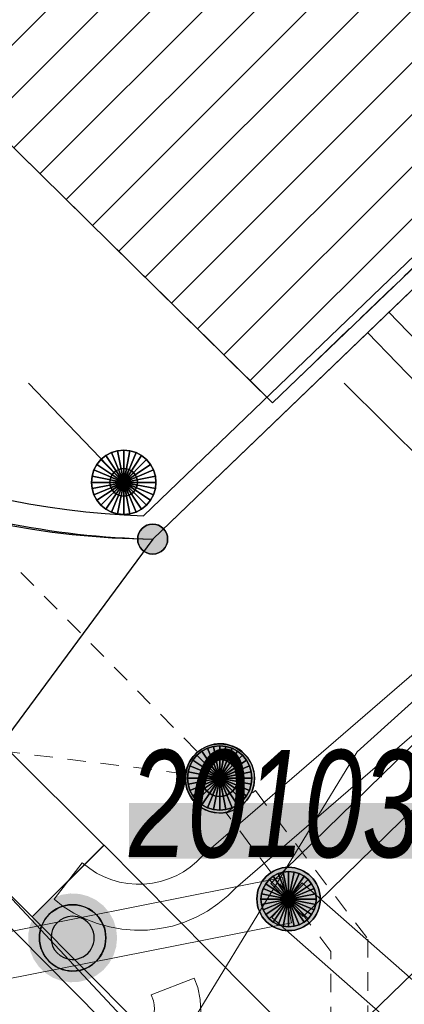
# Model space of a CAD drawing. Header units: metres. Extents: x 2695560 to 2696939, y 1260491 to 1262050.
# Tile 531 of 656: x 2695894.66 to 2695898.83, y 1261193.78 to 1261204.47. Entities that reach past the tile are written whole.
import ezdxf

# ---------------------------------------------------------------- set-up
doc = ezdxf.new("R2010")
doc.units = ezdxf.units.M
for name, pattern in [('AUSGEZOGEN', [0]), ('STRICHLINIE_S4', [0.66, 0.5, -0.16]), ('VERDECKT2_S2', [0.36, 0.2, -0.16])]:
    doc.linetypes.add(name, pattern=pattern)
for name, color, linetype in [('XR$1$AV_Flächen (EO)', 7, 'AUSGEZOGEN'), ('XR$1$AV_Grenzpunkte', 7, 'AUSGEZOGEN'), ('XR$1$AV_Lagefixpunkt-Nr.', 7, 'AUSGEZOGEN'), ('XR$1$AV_Lagefixpunkte', 7, 'AUSGEZOGEN'), ('XR$1$AV_Linien (BB)', 7, 'AUSGEZOGEN'), ('XR$1$AV_Linien (EO)', 7, 'AUSGEZOGEN'), ('XR$1$AV_Proj. Gebäude', 7, 'AUSGEZOGEN'), ('XR$1$AW_LK_Schachtdeckel', 24, 'AUSGEZOGEN'), ('XR$1$EW_LK_Bauwerk', 1, 'AUSGEZOGEN'), ('XR$1$Liegenschaftsgrenzen', 7, 'AUSGEZOGEN'), ('XR$1$PFAV', 255, 'AUSGEZOGEN'), ('XR$1$PFAW', 255, 'AUSGEZOGEN'), ('XR$1$PFEW', 255, 'AUSGEZOGEN'), ('XR$1$RP_Abstandslinie', 7, 'AUSGEZOGEN')]:
    doc.layers.add(name, color=color, linetype=linetype)
for name, color, linetype, lineweight in [('XR$2$ABW-Linie-M-ungenau-tot', 6, 'AUSGEZOGEN', 18), ('XR$2$ABW-Linie-R-genau', 4, 'AUSGEZOGEN', 18), ('XR$2$ABW-Linie-R-ungenau', 4, 'VERDECKT2_S2', 18), ('XR$2$ABW-LinieFlaeche-R-genau', 4, 'AUSGEZOGEN', 18), ('XR$2$ABW-LinieFlaeche-R-ungenau', 4, 'VERDECKT2_S2', 18), ('XR$2$ABW-Punkt', 6, 'AUSGEZOGEN', 18), ('XR$2$ELE-Flaeche-oberirdisch', 1, 'AUSGEZOGEN', 18), ('XR$2$ELE-Linie-oberirdisch', 1, 'AUSGEZOGEN', 18), ('XR$2$ELE-LinieFlaeche-genau', 1, 'AUSGEZOGEN', 18), ('XR$2$ELE-Punkt', 1, 'AUSGEZOGEN', 18), ('XR$2$KOM-Linie-U-genau', 91, 'AUSGEZOGEN', 18)]:
    doc.layers.add(name, color=color, linetype=linetype, lineweight=lineweight)
doc.styles.add('ARIAL', font='arial.ttf')

# ---------------------------------------------------------------- blocks, each defined once
blk = doc.blocks.new('COMPLEXOBJECT_359')
at = {"layer": 'XR$1$AV_Linien (BB)', "color": 7, "linetype": 'AUSGEZOGEN', "transparency": 33554687}
blk.add_arc((5895.215, 11208.012), 8.992, 225.2107, 269.4585, dxfattribs=at)
blk = doc.blocks.new('COMPLEXOBJECT_958')
at = {"layer": 'XR$1$AV_Flächen (EO)', "color": 7, "linetype": 'AUSGEZOGEN', "transparency": 33554687}
blk.add_lwpolyline([(5895.13, 11199.02), (5905.8, 11209.28), (5909.33, 11209.14), (5909.34, 11209.39), (5905.703, 11209.534), (5895.032, 11199.272)], dxfattribs=at)
for centre, radius, start, end in [((5895.361, 11208.359), 9.093, 226.0738, 267.9252), ((5895.359, 11208.347), 9.33, 248.5566, 268.5951)]:
    blk.add_arc(centre, radius, start, end, dxfattribs=at)
blk = doc.blocks.new('COMPLEXOBJECT_1420')
at = {"layer": 'XR$1$Liegenschaftsgrenzen', "color": 7, "linetype": 'AUSGEZOGEN', "transparency": 33554687}
blk.add_line((5882.854, 11207.573), (5888.88, 11201.63), dxfattribs=at)
blk.add_arc((5895.215, 11208.012), 8.992, 225.2107, 269.4585, dxfattribs=at)
blk = doc.blocks.new('BWAV1')
at = {"layer": 'XR$1$PFAV', "transparency": 33554687}
blk.add_hatch(color=7, dxfattribs=at).paths.add_polyline_path([(0.67, 0), (0.656, 0.135), (0.616, 0.264), (0.55, 0.383), (0.462, 0.486), (0.354, 0.569), (0.233, 0.628), (0.101, 0.662), (-0.034, 0.669), (-0.168, 0.649), (-0.295, 0.602), (-0.41, 0.53), (-0.508, 0.436), (-0.586, 0.325), (-0.639, 0.201), (-0.667, 0.068), (-0.667, -0.068), (-0.639, -0.201), (-0.586, -0.325), (-0.508, -0.436), (-0.41, -0.53), (-0.295, -0.602), (-0.168, -0.649), (-0.034, -0.669), (0.101, -0.662), (0.233, -0.628), (0.354, -0.569), (0.462, -0.486), (0.55, -0.383), (0.616, -0.264), (0.656, -0.135)])
at = {"color": 7, "transparency": 33554687}
for radius, start, end in [(0.5, 91.1948, 268.8052), (0.5, 268.8052, 91.1948), (0.326, 91.1948, 268.8052), (0.326, 268.8052, 91.1948)]:
    blk.add_arc((0, 0), radius, start, end, dxfattribs=at)
at = {"layer": 'XR$1$PFAV', "transparency": 33554687}
blk.add_circle((0, 0), 0.5, dxfattribs=at)
blk = doc.blocks.new('BAV15')
at = {"layer": 'XR$1$PFAV', "transparency": 33554687}
blk.add_hatch(color=7, dxfattribs=at).paths.add_polyline_path([(0.5, 0), (0.49, 0.101), (0.459, 0.197), (0.41, 0.286), (0.344, 0.362), (0.264, 0.424), (0.174, 0.469), (0.076, 0.494), (-0.025, 0.499), (-0.125, 0.484), (-0.22, 0.449), (-0.306, 0.395), (-0.379, 0.326), (-0.437, 0.243), (-0.477, 0.15), (-0.497, 0.051), (-0.497, -0.051), (-0.477, -0.15), (-0.437, -0.243), (-0.379, -0.326), (-0.306, -0.395), (-0.22, -0.449), (-0.125, -0.484), (-0.025, -0.499), (0.076, -0.494), (0.174, -0.469), (0.264, -0.424), (0.344, -0.362), (0.41, -0.286), (0.459, -0.197), (0.49, -0.101)])
at = {"color": 7, "transparency": 33554687}
for start, end in [(90, 270), (270, 90)]:
    blk.add_arc((0, 0), 0.5, start, end, dxfattribs=at)
at = {"layer": 'XR$1$PFAV', "transparency": 33554687}
blk.add_circle((0, 0), 0.5, dxfattribs=at)
blk = doc.blocks.new('BAW2082')
at = {"layer": 'XR$1$PFAW', "transparency": 33554687}
blk.add_hatch(color=7, dxfattribs=at).paths.add_polyline_path([(0.509, -0.003), (0.499, 0.098), (0.469, 0.194), (0.42, 0.283), (0.354, 0.359), (0.274, 0.421), (0.183, 0.466), (0.085, 0.491), (-0.016, 0.496), (-0.116, 0.481), (-0.211, 0.446), (-0.297, 0.392), (-0.37, 0.323), (-0.428, 0.24), (-0.468, 0.147), (-0.488, 0.047), (-0.488, -0.054), (-0.468, -0.153), (-0.428, -0.246), (-0.37, -0.329), (-0.297, -0.398), (-0.211, -0.452), (-0.116, -0.487), (-0.016, -0.502), (0.085, -0.497), (0.183, -0.472), (0.274, -0.427), (0.354, -0.366), (0.42, -0.289), (0.469, -0.2), (0.499, -0.104)])
at = {"transparency": 33554687}
for start, end in [(91.1948, 268.8052), (268.8052, 91.1948)]:
    blk.add_arc((0.01, 0), 0.5, start, end, dxfattribs=at)
at = {"layer": 'XR$1$PFAW', "transparency": 33554687}
blk.add_circle((0.009, -0.003), 0.5, dxfattribs=at)
blk = doc.blocks.new('BEWLP2574')
at = {"layer": 'XR$1$PFEW', "transparency": 33554687}
blk.add_hatch(color=7, dxfattribs=at).paths.add_polyline_path([(-0.5, 0), (-0.497, -0.051), (-0.489, -0.101), (-0.477, -0.15), (-0.459, -0.198), (-0.437, -0.243), (-0.41, -0.286), (-0.379, -0.326), (-0.344, -0.363), (-0.306, -0.396), (-0.264, -0.425), (-0.22, -0.449), (-0.173, -0.469), (-0.125, -0.485), (-0.075, -0.495), (-0.025, -0.5), (0.026, -0.5), (0.076, -0.495), (0.126, -0.485), (0.174, -0.469), (0.221, -0.449), (0.265, -0.425), (0.306, -0.396), (0.345, -0.363), (0.38, -0.326), (0.411, -0.286), (0.437, -0.243), (0.46, -0.198), (0.477, -0.15), (0.49, -0.101), (0.498, -0.051), (0.5, 0), (0.498, 0.05), (0.49, 0.1), (0.477, 0.149), (0.46, 0.197), (0.437, 0.242), (0.411, 0.285), (0.38, 0.325), (0.345, 0.362), (0.306, 0.395), (0.265, 0.424), (0.221, 0.448), (0.174, 0.468), (0.126, 0.484), (0.076, 0.494), (0.026, 0.499), (-0.025, 0.499), (-0.075, 0.494), (-0.125, 0.484), (-0.173, 0.468), (-0.22, 0.448), (-0.264, 0.424), (-0.306, 0.395), (-0.344, 0.362), (-0.379, 0.325), (-0.41, 0.285), (-0.437, 0.242), (-0.459, 0.197), (-0.477, 0.149), (-0.489, 0.1), (-0.497, 0.05)])
at = {"color": 1, "transparency": 33554687}
for start, end in [(90, 180), (0, 90), (180, 270), (270, 0)]:
    blk.add_arc((0, 0), 0.5, start, end, dxfattribs=at)
at = {"layer": 'XR$1$PFEW', "transparency": 33554687}
blk.add_circle((0, 0), 0.5, dxfattribs=at)
blk = doc.blocks.new('ELE-SCHACHT_RUND')
at = {"layer": 'XR$2$ELE-Punkt', "linetype": 'AUSGEZOGEN', "lineweight": 25, "transparency": 33554687}
for points in [[(-167, 249, 2500), (0, 0, 2500), (-212, 212, 2500)], [(-167, 249), (0, 0), (-212, 212)], [(-167, 249, 2500), (-167, 249), (-212, 212), (-212, 212, 2500)], [(-115, 277, 2500), (0, 0, 2500), (-167, 249, 2500)], [(-115, 277), (0, 0), (-167, 249)], [(-115, 277, 2500), (-115, 277), (-167, 249), (-167, 249, 2500)], [(-59, 294, 2500), (0, 0, 2500), (-115, 277, 2500)], [(-59, 294), (0, 0), (-115, 277)], [(-59, 294, 2500), (-59, 294), (-115, 277), (-115, 277, 2500)], [(0, 300, 2500), (0, 0, 2500), (-59, 294, 2500)], [(0, 300), (0, 0), (-59, 294)], [(0, 300, 2500), (0, 300), (-59, 294), (-59, 294, 2500)], [(59, 294, 2500), (0, 0, 2500), (0, 300, 2500)], [(59, 294), (0, 0), (0, 300)], [(59, 294, 2500), (59, 294), (0, 300), (0, 300, 2500)], [(115, 277, 2500), (0, 0, 2500), (59, 294, 2500)], [(115, 277), (0, 0), (59, 294)], [(167, 249, 2500), (0, 0, 2500), (115, 277, 2500)], [(167, 249), (0, 0), (115, 277)], [(212, 212, 2500), (0, 0, 2500), (167, 249, 2500)], [(212, 212), (0, 0), (167, 249)], [(115, 277, 2500), (115, 277), (59, 294), (59, 294, 2500)], [(167, 249, 2500), (167, 249), (115, 277), (115, 277, 2500)], [(212, 212, 2500), (212, 212), (167, 249), (167, 249, 2500)], [(-277, 115, 2500), (0, 0, 2500), (-294, 59, 2500)], [(-277, 115), (0, 0), (-294, 59)], [(-277, 115, 2500), (-277, 115), (-294, 59), (-294, 59, 2500)], [(-249, 167, 2500), (0, 0, 2500), (-277, 115, 2500)], [(-249, 167), (0, 0), (-277, 115)], [(-249, 167, 2500), (-249, 167), (-277, 115), (-277, 115, 2500)], [(-212, 212, 2500), (0, 0, 2500), (-249, 167, 2500)], [(-212, 212), (0, 0), (-249, 167)], [(-212, 212, 2500), (-212, 212), (-249, 167), (-249, 167, 2500)], [(249, 167, 2500), (0, 0, 2500), (212, 212, 2500)], [(249, 167), (0, 0), (212, 212)], [(277, 115, 2500), (0, 0, 2500), (249, 167, 2500)], [(277, 115), (0, 0), (249, 167)], [(294, 59, 2500), (0, 0, 2500), (277, 115, 2500)], [(294, 59), (0, 0), (277, 115)], [(249, 167, 2500), (249, 167), (212, 212), (212, 212, 2500)], [(277, 115, 2500), (277, 115), (249, 167), (249, 167, 2500)], [(294, 59, 2500), (294, 59), (277, 115), (277, 115, 2500)], [(-294, 59, 2500), (0, 0, 2500), (-300, 0, 2500)], [(-294, 59), (0, 0), (-300, 0)], [(-294, 59, 2500), (-294, 59), (-300, 0), (-300, 0, 2500)], [(-300, 0, 2500), (0, 0, 2500), (-294, -59, 2500)], [(-300, 0), (0, 0), (-294, -59)], [(-294, -59, 2500), (0, 0, 2500), (-277, -115, 2500)], [(-294, -59), (0, 0), (-277, -115)], [(-277, -115, 2500), (0, 0, 2500), (-249, -167, 2500)], [(-277, -115), (0, 0), (-249, -167)], [(-249, -167, 2500), (0, 0, 2500), (-212, -212, 2500)], [(-249, -167), (0, 0), (-212, -212)], [(-212, -212, 2500), (0, 0, 2500), (-167, -249, 2500)], [(-212, -212), (0, 0), (-167, -249)], [(-167, -249, 2500), (0, 0, 2500), (-115, -277, 2500)], [(-167, -249), (0, 0), (-115, -277)], [(-115, -277, 2500), (0, 0, 2500), (-59, -294, 2500)], [(-115, -277), (0, 0), (-59, -294)], [(-59, -294, 2500), (0, 0, 2500), (0, -300, 2500)], [(-59, -294), (0, 0), (0, -300)], [(300, 0, 2500), (0, 0, 2500), (294, 59, 2500)], [(300, 0), (0, 0), (294, 59)], [(0, -300, 2500), (0, 0, 2500), (59, -294, 2500)], [(59, -294, 2500), (0, 0, 2500), (115, -277, 2500)], [(115, -277, 2500), (0, 0, 2500), (167, -249, 2500)], [(167, -249, 2500), (0, 0, 2500), (212, -212, 2500)], [(212, -212, 2500), (0, 0, 2500), (249, -167, 2500)], [(249, -167, 2500), (0, 0, 2500), (277, -115, 2500)], [(277, -115, 2500), (0, 0, 2500), (294, -59, 2500)], [(294, -59, 2500), (0, 0, 2500), (300, 0, 2500)], [(0, -300), (0, 0), (59, -294)], [(59, -294), (0, 0), (115, -277)], [(115, -277), (0, 0), (167, -249)], [(167, -249), (0, 0), (212, -212)], [(212, -212), (0, 0), (249, -167)], [(249, -167), (0, 0), (277, -115)], [(277, -115), (0, 0), (294, -59)], [(294, -59), (0, 0), (300, 0)], [(300, 0, 2500), (300, 0), (294, 59), (294, 59, 2500)], [(-300, 0, 2500), (-300, 0), (-294, -59), (-294, -59, 2500)], [(-294, -59, 2500), (-294, -59), (-277, -115), (-277, -115, 2500)], [(277, -115, 2500), (277, -115), (294, -59), (294, -59, 2500)], [(294, -59, 2500), (294, -59), (300, 0), (300, 0, 2500)], [(-277, -115, 2500), (-277, -115), (-249, -167), (-249, -167, 2500)], [(-249, -167, 2500), (-249, -167), (-212, -212), (-212, -212, 2500)], [(-212, -212, 2500), (-212, -212), (-167, -249), (-167, -249, 2500)], [(167, -249, 2500), (167, -249), (212, -212), (212, -212, 2500)], [(212, -212, 2500), (212, -212), (249, -167), (249, -167, 2500)], [(249, -167, 2500), (249, -167), (277, -115), (277, -115, 2500)], [(-167, -249, 2500), (-167, -249), (-115, -277), (-115, -277, 2500)], [(-115, -277, 2500), (-115, -277), (-59, -294), (-59, -294, 2500)], [(-59, -294, 2500), (-59, -294), (0, -300), (0, -300, 2500)], [(0, -300, 2500), (0, -300), (59, -294), (59, -294, 2500)], [(59, -294, 2500), (59, -294), (115, -277), (115, -277, 2500)], [(115, -277, 2500), (115, -277), (167, -249), (167, -249, 2500)]]:
    blk.add_3dface(points, dxfattribs=at)
blk = doc.blocks.new('ABW-NORMSCHACHT_WEITERE')
at = {"layer": 'XR$2$ABW-Punkt', "linetype": 'AUSGEZOGEN', "lineweight": 25, "transparency": 33554687}
for points in [[(-166, 111, 2500), (0, 0, 2500), (-185, 77, 2500)], [(-166, 111), (0, 0), (-185, 77)], [(-166, 111, 2500), (-166, 111), (-185, 77), (-185, 77, 2500)], [(-141, 141, 2500), (0, 0, 2500), (-166, 111, 2500)], [(-141, 141), (0, 0), (-166, 111)], [(-141, 141, 2500), (-141, 141), (-166, 111), (-166, 111, 2500)], [(-111, 166, 2500), (0, 0, 2500), (-141, 141, 2500)], [(-111, 166), (0, 0), (-141, 141)], [(-111, 166, 2500), (-111, 166), (-141, 141), (-141, 141, 2500)], [(-77, 185, 2500), (0, 0, 2500), (-111, 166, 2500)], [(-77, 185), (0, 0), (-111, 166)], [(-77, 185, 2500), (-77, 185), (-111, 166), (-111, 166, 2500)], [(-39, 196, 2500), (0, 0, 2500), (-77, 185, 2500)], [(-39, 196), (0, 0), (-77, 185)], [(-39, 196, 2500), (-39, 196), (-77, 185), (-77, 185, 2500)], [(0, 200, 2500), (0, 0, 2500), (-39, 196, 2500)], [(0, 200), (0, 0), (-39, 196)], [(0, 200, 2500), (0, 200), (-39, 196), (-39, 196, 2500)], [(39, 196, 2500), (0, 0, 2500), (0, 200, 2500)], [(39, 196), (0, 0), (0, 200)], [(39, 196, 2500), (39, 196), (0, 200), (0, 200, 2500)], [(77, 185, 2500), (0, 0, 2500), (39, 196, 2500)], [(77, 185), (0, 0), (39, 196)], [(111, 166, 2500), (0, 0, 2500), (77, 185, 2500)], [(111, 166), (0, 0), (77, 185)], [(141, 141, 2500), (0, 0, 2500), (111, 166, 2500)], [(141, 141), (0, 0), (111, 166)], [(166, 111, 2500), (0, 0, 2500), (141, 141, 2500)], [(166, 111), (0, 0), (141, 141)], [(185, 77, 2500), (0, 0, 2500), (166, 111, 2500)], [(185, 77), (0, 0), (166, 111)], [(77, 185, 2500), (77, 185), (39, 196), (39, 196, 2500)], [(111, 166, 2500), (111, 166), (77, 185), (77, 185, 2500)], [(141, 141, 2500), (141, 141), (111, 166), (111, 166, 2500)], [(166, 111, 2500), (166, 111), (141, 141), (141, 141, 2500)], [(185, 77, 2500), (185, 77), (166, 111), (166, 111, 2500)], [(-196, 39, 2500), (0, 0, 2500), (-200, 0, 2500)], [(-196, 39), (0, 0), (-200, 0)], [(-196, 39, 2500), (-196, 39), (-200, 0), (-200, 0, 2500)], [(-200, 0, 2500), (0, 0, 2500), (-196, -39, 2500)], [(-200, 0), (0, 0), (-196, -39)], [(-185, 77, 2500), (0, 0, 2500), (-196, 39, 2500)], [(-185, 77), (0, 0), (-196, 39)], [(-185, 77, 2500), (-185, 77), (-196, 39), (-196, 39, 2500)], [(-196, -39, 2500), (0, 0, 2500), (-185, -77, 2500)], [(-196, -39), (0, 0), (-185, -77)], [(-185, -77, 2500), (0, 0, 2500), (-166, -111, 2500)], [(-185, -77), (0, 0), (-166, -111)], [(-166, -111, 2500), (0, 0, 2500), (-141, -141, 2500)], [(-166, -111), (0, 0), (-141, -141)], [(-141, -141, 2500), (0, 0, 2500), (-111, -166, 2500)], [(-141, -141), (0, 0), (-111, -166)], [(-111, -166, 2500), (0, 0, 2500), (-77, -185, 2500)], [(-111, -166), (0, 0), (-77, -185)], [(-77, -185, 2500), (0, 0, 2500), (-39, -196, 2500)], [(-77, -185), (0, 0), (-39, -196)], [(-39, -196, 2500), (0, 0, 2500), (0, -200, 2500)], [(-39, -196), (0, 0), (0, -200)], [(196, 39, 2500), (0, 0, 2500), (185, 77, 2500)], [(196, 39), (0, 0), (185, 77)], [(200, 0, 2500), (0, 0, 2500), (196, 39, 2500)], [(200, 0), (0, 0), (196, 39)], [(0, -200, 2500), (0, 0, 2500), (39, -196, 2500)], [(39, -196, 2500), (0, 0, 2500), (77, -185, 2500)], [(77, -185, 2500), (0, 0, 2500), (111, -166, 2500)], [(111, -166, 2500), (0, 0, 2500), (141, -141, 2500)], [(141, -141, 2500), (0, 0, 2500), (166, -111, 2500)], [(166, -111, 2500), (0, 0, 2500), (185, -77, 2500)], [(185, -77, 2500), (0, 0, 2500), (196, -39, 2500)], [(196, -39, 2500), (0, 0, 2500), (200, 0, 2500)], [(0, -200), (0, 0), (39, -196)], [(39, -196), (0, 0), (77, -185)], [(77, -185), (0, 0), (111, -166)], [(111, -166), (0, 0), (141, -141)], [(141, -141), (0, 0), (166, -111)], [(166, -111), (0, 0), (185, -77)], [(185, -77), (0, 0), (196, -39)], [(196, -39), (0, 0), (200, 0)], [(196, 39, 2500), (196, 39), (185, 77), (185, 77, 2500)], [(200, 0, 2500), (200, 0), (196, 39), (196, 39, 2500)], [(-200, 0, 2500), (-200, 0), (-196, -39), (-196, -39, 2500)], [(-196, -39, 2500), (-196, -39), (-185, -77), (-185, -77, 2500)], [(-185, -77, 2500), (-185, -77), (-166, -111), (-166, -111, 2500)], [(166, -111, 2500), (166, -111), (185, -77), (185, -77, 2500)], [(185, -77, 2500), (185, -77), (196, -39), (196, -39, 2500)], [(196, -39, 2500), (196, -39), (200, 0), (200, 0, 2500)], [(-166, -111, 2500), (-166, -111), (-141, -141), (-141, -141, 2500)], [(-141, -141, 2500), (-141, -141), (-111, -166), (-111, -166, 2500)], [(-111, -166, 2500), (-111, -166), (-77, -185), (-77, -185, 2500)], [(-77, -185, 2500), (-77, -185), (-39, -196), (-39, -196, 2500)], [(-39, -196, 2500), (-39, -196), (0, -200), (0, -200, 2500)], [(0, -200, 2500), (0, -200), (39, -196), (39, -196, 2500)], [(39, -196, 2500), (39, -196), (77, -185), (77, -185, 2500)], [(77, -185, 2500), (77, -185), (111, -166), (111, -166, 2500)], [(111, -166, 2500), (111, -166), (141, -141), (141, -141, 2500)], [(141, -141, 2500), (141, -141), (166, -111), (166, -111, 2500)]]:
    blk.add_3dface(points, dxfattribs=at)
blk = doc.blocks.new('ABW-EINLAUFSCHACHT_RUND')
at = {"layer": 'XR$2$ABW-Linie-M-ungenau-tot', "linetype": 'AUSGEZOGEN', "lineweight": 25, "transparency": 33554687}
for points in [[(-83, 125, 2500), (0, 0, 2500), (-106, 106, 2500)], [(-83, 125), (0, 0), (-106, 106)], [(-83, 125, 2500), (-83, 125), (-106, 106), (-106, 106, 2500)], [(-57, 139, 2500), (0, 0, 2500), (-83, 125, 2500)], [(-57, 139), (0, 0), (-83, 125)], [(-57, 139, 2500), (-57, 139), (-83, 125), (-83, 125, 2500)], [(-29, 147, 2500), (0, 0, 2500), (-57, 139, 2500)], [(-29, 147), (0, 0), (-57, 139)], [(-29, 147, 2500), (-29, 147), (-57, 139), (-57, 139, 2500)], [(0, 150, 2500), (0, 0, 2500), (-29, 147, 2500)], [(0, 150), (0, 0), (-29, 147)], [(0, 150, 2500), (0, 150), (-29, 147), (-29, 147, 2500)], [(29, 147, 2500), (0, 0, 2500), (0, 150, 2500)], [(29, 147), (0, 0), (0, 150)], [(29, 147, 2500), (29, 147), (0, 150), (0, 150, 2500)], [(57, 139, 2500), (0, 0, 2500), (29, 147, 2500)], [(57, 139), (0, 0), (29, 147)], [(83, 125, 2500), (0, 0, 2500), (57, 139, 2500)], [(83, 125), (0, 0), (57, 139)], [(106, 106, 2500), (0, 0, 2500), (83, 125, 2500)], [(106, 106), (0, 0), (83, 125)], [(57, 139, 2500), (57, 139), (29, 147), (29, 147, 2500)], [(83, 125, 2500), (83, 125), (57, 139), (57, 139, 2500)], [(106, 106, 2500), (106, 106), (83, 125), (83, 125, 2500)], [(-147, 29, 2500), (0, 0, 2500), (-150, 0, 2500)], [(-147, 29), (0, 0), (-150, 0)], [(-147, 29, 2500), (-147, 29), (-150, 0), (-150, 0, 2500)], [(-150, 0, 2500), (0, 0, 2500), (-147, -29, 2500)], [(-150, 0), (0, 0), (-147, -29)], [(-150, 0, 2500), (-150, 0), (-147, -29), (-147, -29, 2500)], [(-139, 57, 2500), (0, 0, 2500), (-147, 29, 2500)], [(-139, 57), (0, 0), (-147, 29)], [(-139, 57, 2500), (-139, 57), (-147, 29), (-147, 29, 2500)], [(-147, -29, 2500), (0, 0, 2500), (-139, -57, 2500)], [(-147, -29), (0, 0), (-139, -57)], [(-125, 83, 2500), (0, 0, 2500), (-139, 57, 2500)], [(-125, 83), (0, 0), (-139, 57)], [(-125, 83, 2500), (-125, 83), (-139, 57), (-139, 57, 2500)], [(-139, -57, 2500), (0, 0, 2500), (-125, -83, 2500)], [(-139, -57), (0, 0), (-125, -83)], [(-106, 106, 2500), (0, 0, 2500), (-125, 83, 2500)], [(-106, 106), (0, 0), (-125, 83)], [(-106, 106, 2500), (-106, 106), (-125, 83), (-125, 83, 2500)], [(-125, -83, 2500), (0, 0, 2500), (-106, -106, 2500)], [(-125, -83), (0, 0), (-106, -106)], [(-106, -106, 2500), (0, 0, 2500), (-83, -125, 2500)], [(-106, -106), (0, 0), (-83, -125)], [(-83, -125, 2500), (0, 0, 2500), (-57, -139, 2500)], [(-83, -125), (0, 0), (-57, -139)], [(-57, -139, 2500), (0, 0, 2500), (-29, -147, 2500)], [(-57, -139), (0, 0), (-29, -147)], [(-29, -147, 2500), (0, 0, 2500), (0, -150, 2500)], [(-29, -147), (0, 0), (0, -150)], [(125, 83, 2500), (0, 0, 2500), (106, 106, 2500)], [(125, 83), (0, 0), (106, 106)], [(139, 57, 2500), (0, 0, 2500), (125, 83, 2500)], [(139, 57), (0, 0), (125, 83)], [(147, 29, 2500), (0, 0, 2500), (139, 57, 2500)], [(147, 29), (0, 0), (139, 57)], [(150, 0, 2500), (0, 0, 2500), (147, 29, 2500)], [(150, 0), (0, 0), (147, 29)], [(0, -150, 2500), (0, 0, 2500), (29, -147, 2500)], [(29, -147, 2500), (0, 0, 2500), (57, -139, 2500)], [(57, -139, 2500), (0, 0, 2500), (83, -125, 2500)], [(83, -125, 2500), (0, 0, 2500), (106, -106, 2500)], [(106, -106, 2500), (0, 0, 2500), (125, -83, 2500)], [(125, -83, 2500), (0, 0, 2500), (139, -57, 2500)], [(139, -57, 2500), (0, 0, 2500), (147, -29, 2500)], [(147, -29, 2500), (0, 0, 2500), (150, 0, 2500)], [(0, -150), (0, 0), (29, -147)], [(29, -147), (0, 0), (57, -139)], [(57, -139), (0, 0), (83, -125)], [(83, -125), (0, 0), (106, -106)], [(106, -106), (0, 0), (125, -83)], [(125, -83), (0, 0), (139, -57)], [(139, -57), (0, 0), (147, -29)], [(147, -29), (0, 0), (150, 0)], [(125, 83, 2500), (125, 83), (106, 106), (106, 106, 2500)], [(139, 57, 2500), (139, 57), (125, 83), (125, 83, 2500)], [(147, 29, 2500), (147, 29), (139, 57), (139, 57, 2500)], [(150, 0, 2500), (150, 0), (147, 29), (147, 29, 2500)], [(147, -29, 2500), (147, -29), (150, 0), (150, 0, 2500)], [(-147, -29, 2500), (-147, -29), (-139, -57), (-139, -57, 2500)], [(-139, -57, 2500), (-139, -57), (-125, -83), (-125, -83, 2500)], [(-125, -83, 2500), (-125, -83), (-106, -106), (-106, -106, 2500)], [(-106, -106, 2500), (-106, -106), (-83, -125), (-83, -125, 2500)], [(83, -125, 2500), (83, -125), (106, -106), (106, -106, 2500)], [(106, -106, 2500), (106, -106), (125, -83), (125, -83, 2500)], [(125, -83, 2500), (125, -83), (139, -57), (139, -57, 2500)], [(139, -57, 2500), (139, -57), (147, -29), (147, -29, 2500)], [(-83, -125, 2500), (-83, -125), (-57, -139), (-57, -139, 2500)], [(-57, -139, 2500), (-57, -139), (-29, -147), (-29, -147, 2500)], [(-29, -147, 2500), (-29, -147), (0, -150), (0, -150, 2500)], [(0, -150, 2500), (0, -150), (29, -147), (29, -147, 2500)], [(29, -147, 2500), (29, -147), (57, -139), (57, -139, 2500)], [(57, -139, 2500), (57, -139), (83, -125), (83, -125, 2500)]]:
    blk.add_3dface(points, dxfattribs=at)
blk = doc.blocks.new('ABW-DECKEL')
at = {"layer": 'XR$2$ABW-Punkt', "linetype": 'AUSGEZOGEN', "lineweight": 25, "transparency": 33554687}
for points in [[(-134, 323, 2500), (0, 0, 2500), (-194, 291, 2500)], [(-134, 323), (0, 0), (-194, 291)], [(-134, 323, 2500), (-134, 323), (-194, 291), (-194, 291, 2500)], [(-68, 343, 2500), (0, 0, 2500), (-134, 323, 2500)], [(-68, 343), (0, 0), (-134, 323)], [(-68, 343, 2500), (-68, 343), (-134, 323), (-134, 323, 2500)], [(0, 350, 2500), (0, 0, 2500), (-68, 343, 2500)], [(0, 350), (0, 0), (-68, 343)], [(0, 350, 2500), (0, 350), (-68, 343), (-68, 343, 2500)], [(68, 343, 2500), (0, 0, 2500), (0, 350, 2500)], [(68, 343), (0, 0), (0, 350)], [(68, 343, 2500), (68, 343), (0, 350), (0, 350, 2500)], [(134, 323, 2500), (0, 0, 2500), (68, 343, 2500)], [(134, 323), (0, 0), (68, 343)], [(194, 291, 2500), (0, 0, 2500), (134, 323, 2500)], [(194, 291), (0, 0), (134, 323)], [(134, 323, 2500), (134, 323), (68, 343), (68, 343, 2500)], [(194, 291, 2500), (194, 291), (134, 323), (134, 323, 2500)], [(-247, 247, 2500), (0, 0, 2500), (-291, 194, 2500)], [(-247, 247), (0, 0), (-291, 194)], [(-247, 247, 2500), (-247, 247), (-291, 194), (-291, 194, 2500)], [(-194, 291, 2500), (0, 0, 2500), (-247, 247, 2500)], [(-194, 291), (0, 0), (-247, 247)], [(-194, 291, 2500), (-194, 291), (-247, 247), (-247, 247, 2500)], [(247, 247, 2500), (0, 0, 2500), (194, 291, 2500)], [(247, 247), (0, 0), (194, 291)], [(291, 194, 2500), (0, 0, 2500), (247, 247, 2500)], [(291, 194), (0, 0), (247, 247)], [(247, 247, 2500), (247, 247), (194, 291), (194, 291, 2500)], [(291, 194, 2500), (291, 194), (247, 247), (247, 247, 2500)], [(-323, 134, 2500), (0, 0, 2500), (-343, 68, 2500)], [(-323, 134), (0, 0), (-343, 68)], [(-323, 134, 2500), (-323, 134), (-343, 68), (-343, 68, 2500)], [(-291, 194, 2500), (0, 0, 2500), (-323, 134, 2500)], [(-291, 194), (0, 0), (-323, 134)], [(-291, 194, 2500), (-291, 194), (-323, 134), (-323, 134, 2500)], [(323, 134, 2500), (0, 0, 2500), (291, 194, 2500)], [(323, 134), (0, 0), (291, 194)], [(343, 68, 2500), (0, 0, 2500), (323, 134, 2500)], [(343, 68), (0, 0), (323, 134)], [(323, 134, 2500), (323, 134), (291, 194), (291, 194, 2500)], [(343, 68, 2500), (343, 68), (323, 134), (323, 134, 2500)], [(-343, 68, 2500), (0, 0, 2500), (-350, 0, 2500)], [(-343, 68), (0, 0), (-350, 0)], [(-343, 68, 2500), (-343, 68), (-350, 0), (-350, 0, 2500)], [(-350, 0, 2500), (0, 0, 2500), (-343, -68, 2500)], [(-350, 0), (0, 0), (-343, -68)], [(-343, -68, 2500), (0, 0, 2500), (-323, -134, 2500)], [(-343, -68), (0, 0), (-323, -134)], [(-323, -134, 2500), (0, 0, 2500), (-291, -194, 2500)], [(-323, -134), (0, 0), (-291, -194)], [(-291, -194, 2500), (0, 0, 2500), (-247, -247, 2500)], [(-291, -194), (0, 0), (-247, -247)], [(-247, -247, 2500), (0, 0, 2500), (-194, -291, 2500)], [(-247, -247), (0, 0), (-194, -291)], [(-194, -291, 2500), (0, 0, 2500), (-134, -323, 2500)], [(-194, -291), (0, 0), (-134, -323)], [(-134, -323, 2500), (0, 0, 2500), (-68, -343, 2500)], [(-134, -323), (0, 0), (-68, -343)], [(-68, -343, 2500), (0, 0, 2500), (0, -350, 2500)], [(-68, -343), (0, 0), (0, -350)], [(350, 0, 2500), (0, 0, 2500), (343, 68, 2500)], [(350, 0), (0, 0), (343, 68)], [(0, -350, 2500), (0, 0, 2500), (68, -343, 2500)], [(68, -343, 2500), (0, 0, 2500), (134, -323, 2500)], [(134, -323, 2500), (0, 0, 2500), (194, -291, 2500)], [(194, -291, 2500), (0, 0, 2500), (247, -247, 2500)], [(247, -247, 2500), (0, 0, 2500), (291, -194, 2500)], [(291, -194, 2500), (0, 0, 2500), (323, -134, 2500)], [(323, -134, 2500), (0, 0, 2500), (343, -68, 2500)], [(343, -68, 2500), (0, 0, 2500), (350, 0, 2500)], [(0, -350), (0, 0), (68, -343)], [(68, -343), (0, 0), (134, -323)], [(134, -323), (0, 0), (194, -291)], [(194, -291), (0, 0), (247, -247)], [(247, -247), (0, 0), (291, -194)], [(291, -194), (0, 0), (323, -134)], [(323, -134), (0, 0), (343, -68)], [(343, -68), (0, 0), (350, 0)], [(350, 0, 2500), (350, 0), (343, 68), (343, 68, 2500)], [(-350, 0, 2500), (-350, 0), (-343, -68), (-343, -68, 2500)], [(-343, -68, 2500), (-343, -68), (-323, -134), (-323, -134, 2500)], [(323, -134, 2500), (323, -134), (343, -68), (343, -68, 2500)], [(343, -68, 2500), (343, -68), (350, 0), (350, 0, 2500)], [(-323, -134, 2500), (-323, -134), (-291, -194), (-291, -194, 2500)], [(-291, -194, 2500), (-291, -194), (-247, -247), (-247, -247, 2500)], [(247, -247, 2500), (247, -247), (291, -194), (291, -194, 2500)], [(291, -194, 2500), (291, -194), (323, -134), (323, -134, 2500)], [(-247, -247, 2500), (-247, -247), (-194, -291), (-194, -291, 2500)], [(-194, -291, 2500), (-194, -291), (-134, -323), (-134, -323, 2500)], [(134, -323, 2500), (134, -323), (194, -291), (194, -291, 2500)], [(194, -291, 2500), (194, -291), (247, -247), (247, -247, 2500)], [(-134, -323, 2500), (-134, -323), (-68, -343), (-68, -343, 2500)], [(-68, -343, 2500), (-68, -343), (0, -350), (0, -350, 2500)], [(0, -350, 2500), (0, -350), (68, -343), (68, -343, 2500)], [(68, -343, 2500), (68, -343), (134, -323), (134, -323, 2500)]]:
    blk.add_3dface(points, dxfattribs=at)

msp = doc.modelspace()

# ---------------------------------------------------------------- hatches: boundary and pattern name
at = {"transparency": 33554687}
msp.add_hatch(color=7, dxfattribs=at).paths.add_polyline_path([(2695895.845, 1261195.966), (2695895.845, 1261195.363), (2695899.751, 1261195.363), (2695899.751, 1261195.966)])
at = {"layer": 'XR$1$AV_Proj. Gebäude', "lineweight": 30, "transparency": 33554687}
h = msp.add_hatch(dxfattribs=at)
h.set_pattern_fill('SCHRAFFUR_601', color=254, scale=0.2, style=0, pattern_type=2)
h.set_pattern_definition([(45, (2695855, 1261000), (-0.5656854, 0.5656854), []), (45, (2695854.71716, 1261000.28284), (-0.5656854, 0.5656854), [])])
h.paths.add_polyline_path([(2695887.07, 1261210.493), (2695897.4, 1261200.31), (2695962.278, 1261262.613), (2695949.464, 1261275.956), (2695915.492, 1261243.333), (2695918.263, 1261240.448)], flags=0)

# ---------------------------------------------------------------- linework, layer by layer
at = {"layer": 'XR$1$AV_Linien (BB)', "color": 7, "linetype": 'AUSGEZOGEN', "transparency": 33554687}
for p, q in [((2695906.77, 1261209.09), (2695896.1, 1261198.83)), ((2695896.1, 1261198.83), (2695893.378, 1261195.143))]:
    msp.add_line(p, q, dxfattribs=at)
at = {"layer": 'XR$1$AV_Linien (EO)', "color": 7, "linetype": 'AUSGEZOGEN', "transparency": 33554687}
for p, q in [((2695900.18, 1261199.714), (2695898.662, 1261201.293)), ((2695898.432, 1261201.072), (2695899.951, 1261199.493))]:
    msp.add_line(p, q, dxfattribs=at)
at = {"layer": 'XR$1$AV_Proj. Gebäude', "color": 8, "linetype": 'STRICHLINIE_S4', "transparency": 33554687}
msp.add_lwpolyline([(2695887.07, 1261210.493), (2695897.4, 1261200.31), (2695962.278, 1261262.613), (2695949.464, 1261275.956), (2695915.492, 1261243.333), (2695918.263, 1261240.448), (2695887.07, 1261210.493)], close=True, dxfattribs=at)
at = {"layer": 'XR$1$Liegenschaftsgrenzen', "color": 7, "linetype": 'AUSGEZOGEN', "transparency": 33554687}
msp.add_line((2695896.1, 1261198.83), (2695889.78, 1261190.27), dxfattribs=at)
msp.add_lwpolyline([(2695896.1, 1261198.83), (2695906.77, 1261209.09), (2695910.3, 1261208.95), (2695934.54, 1261232.08)], dxfattribs=at)
at = {"layer": 'XR$1$RP_Abstandslinie', "color": 7, "linetype": 'AUSGEZOGEN', "transparency": 33554687}
for points in [[(2695897.4, 1261200.31), (2695926.06, 1261227.83), (2695956.35, 1261256.92), (2695984.48, 1261283.94), (2696012.62, 1261310.95), (2696039.66, 1261336.92)], [(2695818.82, 1261277.74), (2695843.69, 1261253.25), (2695870.76, 1261226.57), (2695897.4, 1261200.31)]]:
    msp.add_lwpolyline(points, dxfattribs=at)
at = {"layer": 'XR$2$ABW-Linie-R-genau', "linetype": 'AUSGEZOGEN', "transparency": 33554687}
msp.add_line((2695895.786, 1261199.446), (2695894.753, 1261200.521), dxfattribs=at)
at = {"layer": 'XR$2$ABW-Linie-R-ungenau', "linetype": 'VERDECKT2_S2', "transparency": 33554687}
for p, q in [((2695892.651, 1261200.521), (2695896.618, 1261196.491)), ((2695891.247, 1261196.932), (2695896.827, 1261196.238))]:
    msp.add_line(p, q, dxfattribs=at)
at = {"layer": 'XR$2$ABW-LinieFlaeche-R-genau', "linetype": 'AUSGEZOGEN', "transparency": 33554687}
msp.add_lwpolyline([(2695890.44, 1261184.643), (2695906.815, 1261200.521), (2695905.522, 1261200.521), (2695889.814, 1261185.289), (2695890.44, 1261184.643)], close=True, dxfattribs=at)
at = {"layer": 'XR$2$ABW-LinieFlaeche-R-ungenau', "linetype": 'VERDECKT2_S2', "transparency": 33554687}
msp.add_lwpolyline([(2695897.214, 1261196.101), (2695898.434, 1261194.49), (2695898.434, 1261193.554), (2695898.034, 1261193.554), (2695898.034, 1261194.356), (2695896.896, 1261195.859), (2695897.214, 1261196.101)], close=True, dxfattribs=at)
at = {"layer": 'XR$2$ELE-Flaeche-oberirdisch', "transparency": 33554687}
for points in [[(2695895.571, 1261195.51), (2695894.522, 1261196.556), (2695890.92, 1261200.202), (2695890.137, 1261199.429), (2695893.743, 1261195.78), (2695894.794, 1261194.731), (2695895.571, 1261195.51)], [(2695909.989, 1261181.582), (2695905.249, 1261185.747), (2695896.734, 1261194.337), (2695895.573, 1261195.508), (2695894.792, 1261194.733), (2695895.913, 1261193.602), (2695904.494, 1261184.946), (2695909.165, 1261180.84), (2695909.989, 1261181.582)]]:
    msp.add_lwpolyline(points, close=True, dxfattribs=at)
at = {"layer": 'XR$2$ELE-Linie-oberirdisch', "transparency": 33554687}
msp.add_line((2695898.179, 1261200.521), (2695907.372, 1261191.375), dxfattribs=at)
at = {"layer": 'XR$2$ELE-LinieFlaeche-genau', "linetype": 'AUSGEZOGEN', "transparency": 33554687}
msp.add_lwpolyline([(2695902.842, 1261200.093), (2695896.997, 1261195.042), (2695896.915, 1261194.959), (2695896.808, 1261194.872), (2695896.695, 1261194.795), (2695896.573, 1261194.728), (2695896.446, 1261194.674), (2695896.314, 1261194.632), (2695896.179, 1261194.604), (2695896.043, 1261194.588), (2695895.904, 1261194.586), (2695895.766, 1261194.597), (2695895.63, 1261194.622), (2695895.498, 1261194.659), (2695895.369, 1261194.71), (2695895.246, 1261194.771), (2695895.129, 1261194.845), (2695895.03, 1261194.923), (2695895.336, 1261195.317), (2695895.336, 1261195.317), (2695895.417, 1261195.255), (2695895.492, 1261195.207), (2695895.573, 1261195.166), (2695895.656, 1261195.133), (2695895.742, 1261195.11), (2695895.832, 1261195.093), (2695895.92, 1261195.086), (2695896.009, 1261195.088), (2695896.099, 1261195.098), (2695896.186, 1261195.116), (2695896.272, 1261195.144), (2695896.355, 1261195.178), (2695896.433, 1261195.221), (2695896.508, 1261195.272), (2695896.577, 1261195.329), (2695896.655, 1261195.408), (2695902.516, 1261200.471)], dxfattribs=at)
for points in [[(2695897.383, 1261195.092), (2695902.504, 1261200.094), (2695902.572, 1261200.02), (2695902.938, 1261200.362), (2695903.202, 1261200.078), (2695897.733, 1261194.734), (2695897.383, 1261195.092)], [(2695893.755, 1261194.415), (2695897.509, 1261195.158), (2695897.607, 1261194.668), (2695893.853, 1261193.925), (2695893.755, 1261194.415)], [(2695899.791, 1261192.612), (2695897.393, 1261194.725), (2695897.723, 1261195.101), (2695900.121, 1261192.988), (2695899.791, 1261192.612)], [(2695895.996, 1261193.516), (2695896.047, 1261193.562), (2695896.077, 1261193.599), (2695896.098, 1261193.639), (2695896.113, 1261193.683), (2695896.119, 1261193.729), (2695896.118, 1261193.776), (2695896.108, 1261193.822), (2695896.083, 1261193.886), (2695896.549, 1261194.068), (2695896.59, 1261193.964), (2695896.616, 1261193.834), (2695896.621, 1261193.701), (2695896.601, 1261193.569), (2695896.56, 1261193.441), (2695896.495, 1261193.323), (2695896.413, 1261193.218), (2695896.33, 1261193.144), (2695895.996, 1261193.516)]]:
    msp.add_lwpolyline(points, close=True, dxfattribs=at)
at = {"layer": 'XR$2$KOM-Linie-U-genau', "linetype": 'AUSGEZOGEN', "transparency": 33554687}
for points in [[(2695896.164, 1261192.992), (2695889.423, 1261199.808), (2695888.699, 1261200.521)], [(2695896.164, 1261192.992), (2695898.319, 1261196.521), (2695902.752, 1261200.521)], [(2695892.257, 1261197.401), (2695907.8, 1261180.768), (2695907.956, 1261180.678)]]:
    msp.add_lwpolyline(points, dxfattribs=at)

# ---------------------------------------------------------------- block references
at = {"layer": 'XR$1$AV_Flächen (EO)', "color": 7, "linetype": 'AUSGEZOGEN', "lineweight": -3, "transparency": 33554687}
msp.add_blockref('COMPLEXOBJECT_958', (2690000.97, 1249999.81), dxfattribs=at)
at = {"layer": 'XR$1$AV_Grenzpunkte', "color": 7, "linetype": 'AUSGEZOGEN', "lineweight": -3, "transparency": 33554687, "xscale": 0.3249999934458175, "yscale": 0.3249999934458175}
msp.add_blockref('BAV15', (2695896.1, 1261198.83), dxfattribs=at)
at = {"layer": 'XR$1$AV_Lagefixpunkte', "color": 7, "linetype": 'AUSGEZOGEN', "lineweight": -3, "transparency": 33554687, "xscale": 0.7199999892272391, "yscale": 0.7199999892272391}
msp.add_blockref('BWAV1', (2695895.232, 1261194.504, 436.017), dxfattribs=at)
at = {"layer": 'XR$1$AV_Linien (BB)', "color": 7, "linetype": 'AUSGEZOGEN', "lineweight": -3, "transparency": 33554687}
msp.add_blockref('COMPLEXOBJECT_359', (2690000.97, 1249999.81), dxfattribs=at)
at = {"layer": 'XR$1$AW_LK_Schachtdeckel', "color": 24, "linetype": 'AUSGEZOGEN', "lineweight": -3, "transparency": 33554687, "xscale": 0.7499999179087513, "yscale": 0.7499999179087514, "rotation": 313.486373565}
msp.add_blockref('BAW2082', (2695896.826, 1261196.24), dxfattribs=at)
at = {"layer": 'XR$1$EW_LK_Bauwerk', "color": 1, "linetype": 'AUSGEZOGEN', "lineweight": -3, "transparency": 33554687, "xscale": 0.6874999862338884, "yscale": 0.6874999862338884}
msp.add_blockref('BEWLP2574', (2695897.574, 1261194.926), dxfattribs=at)
at = {"layer": 'XR$1$Liegenschaftsgrenzen', "color": 7, "linetype": 'AUSGEZOGEN', "lineweight": -3, "transparency": 33554687}
msp.add_blockref('COMPLEXOBJECT_1420', (2690000.97, 1249999.81), dxfattribs=at)
at = {"layer": 'XR$2$ABW-Punkt', "color": 6, "linetype": 'AUSGEZOGEN', "lineweight": 18, "transparency": 33554687, "xscale": 0.001, "yscale": 0.001, "zscale": 0.001, "rotation": 360}
for name, p in [('ABW-DECKEL', (2695895.786, 1261199.446)), ('ABW-EINLAUFSCHACHT_RUND', (2695895.786, 1261199.446)), ('ABW-DECKEL', (2695896.827, 1261196.238)), ('ABW-NORMSCHACHT_WEITERE', (2695896.827, 1261196.238))]:
    msp.add_blockref(name, p, dxfattribs=at)
at = {"layer": 'XR$2$ELE-Punkt', "color": 1, "linetype": 'AUSGEZOGEN', "lineweight": 18, "transparency": 33554687, "xscale": 0.001, "yscale": 0.001, "zscale": 0.001, "rotation": 270}
msp.add_blockref('ELE-SCHACHT_RUND', (2695897.575, 1261194.924), dxfattribs=at)

# ---------------------------------------------------------------- texts
at = {"layer": 'XR$1$AV_Lagefixpunkt-Nr.', "color": 7, "transparency": 33554687, "insert": (2695895.845, 1261195.363), "char_height": 1.1621, "width": 5.50234, "attachment_point": 7, "style": 'ARIAL'}
msp.add_mtext('\\A1;{\\fArial|i1|b0;\\H1.162102;\\W0.700000;\\C7;20103899}\\P', dxfattribs=at)

doc.saveas('drawing.dxf')
